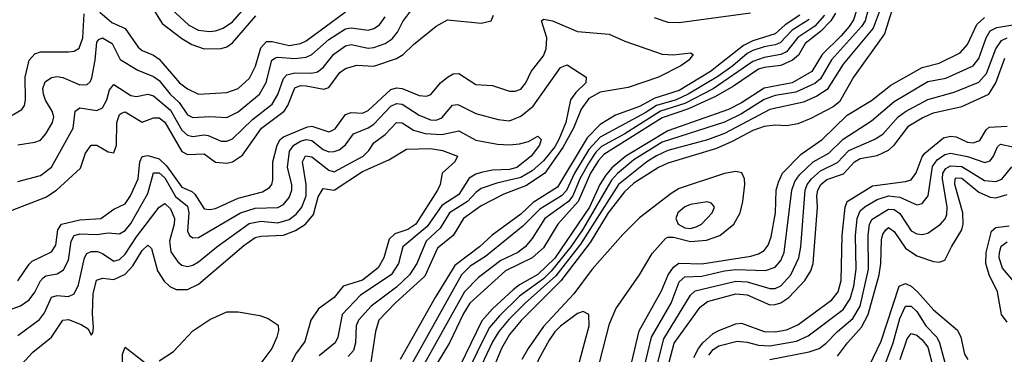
# Model space of a CAD drawing. Header units: inches. Extents: x 1173000 to 1307049, y 522583 to 678455.
# Tile 516 of 617: x 1204857 to 1208340, y 661989 to 663174. Entities that reach past the tile are written whole.
import ezdxf

# ---------------------------------------------------------------- set-up
doc = ezdxf.new("R2010")
doc.units = ezdxf.units.IN
doc.header["$MEASUREMENT"] = 0
doc.layers.add('B2606', color=7, linetype='Continuous')

msp = doc.modelspace()

# ---------------------------------------------------------------- linework, layer by layer
at = {"layer": 'B2606', "color": 5}
for points, elevation in [([(1204850, 662601.1), (1204930, 662621.9), (1204970, 662651.5), (1205046.2, 662790), (1205053.6, 662850), (1205070, 662861.4), (1205130, 662852.7), (1205150, 662861.9), (1205165.4, 662890), (1205174.6, 662925.4), (1205190, 662943.8), (1205250, 662905.5), (1205270, 662901.4), (1205310, 662909.7), (1205330, 662904.3), (1205390, 662853.5), (1205430, 662783.1), (1205450, 662765), (1205470, 662759.7), (1205510, 662766.1), (1205524.1, 662764.1), (1205570, 662744.1), (1205590, 662744), (1205610, 662751.4), (1205680.1, 662819.9), (1205750, 662874.3), (1205770, 662908.8), (1205790, 662965.3), (1205801.7, 662978.3), (1205830, 662985.8), (1205890, 662984.9), (1205910.4, 662989.6), (1205930, 663004.4), (1205968.4, 663051.6), (1206010, 663080.9), (1206030, 663086.2), (1206090, 663073.2), (1206110, 663074.7), (1206150, 663089.4), (1206174.1, 663105.9), (1206192.9, 663130), (1206212.6, 663167.4), (1206314.4, 663305.6)], 1440), ([(1205329.8, 663209.8), (1205360.8, 663160.8), (1205430, 663107.4), (1205465.8, 663085.8), (1205510, 663070.4), (1205570, 663071.2), (1205590, 663077.5), (1205610, 663091.3), (1205692.8, 663187.2)], 1520), ([(1205392.3, 663212.3), (1205454.8, 663154.8), (1205490, 663136.5), (1205528.4, 663131.6), (1205550, 663134.1), (1205576.4, 663143.6), (1205610, 663165.7), (1205670, 663234.7)], 1540), ([(1207817.8, 663210), (1207806.2, 663173.8), (1207790.9, 663150), (1207763.4, 663116.6), (1207695.5, 663050), (1207659.1, 662990), (1207590, 662950), (1207490, 662931.1), (1207410, 662879.1), (1207364, 662856), (1207150, 662780.5), (1207001.3, 662690), (1206951.2, 662648.8), (1206930, 662623.8), (1206909.4, 662590.6), (1206872.5, 662510), (1206750, 662329.7), (1206690, 662271.9), (1206624.7, 662235.3), (1206602.2, 662217.8), (1206529.3, 662150), (1206492, 662108), (1206413.4, 661946.6)], 1520), ([(1207900.5, 663210), (1207876.7, 663143.3), (1207770, 663015.7), (1207713.1, 662926.9), (1207677.3, 662902.7), (1207630, 662881.6), (1207510, 662855.7), (1207350, 662771), (1207290, 662748), (1207150, 662710), (1207110, 662692.2), (1207075.7, 662670), (1206975.1, 662590), (1206840.7, 662379.3), (1206753.3, 662266.7), (1206645.6, 662170), (1206587.4, 662112.6), (1206551.4, 662070), (1206530, 662033.2), (1206419.8, 661800.2)], 1560), ([(1207858.7, 663210), (1207847.7, 663170), (1207834.7, 663150), (1207728.9, 663031.1), (1207690, 662964.9), (1207670, 662947.8), (1207602.8, 662917.2), (1207530, 662905.5), (1207490, 662891.6), (1207410, 662840.4), (1207350, 662811.2), (1207130, 662739.6), (1207030, 662677.3), (1206971.4, 662628.6), (1206950, 662605.1), (1206848.2, 662430), (1206807, 662370), (1206737.2, 662282.8), (1206710, 662256.4), (1206625.2, 662194.8), (1206554.4, 662125.6), (1206517.4, 662082.6), (1206433.1, 661910)], 1540), ([(1207942.9, 663210), (1207916, 663124), (1207806.6, 662970), (1207757, 662883), (1207734.3, 662865.7), (1207655.8, 662824.2), (1207610, 662805.5), (1207570, 662797.5), (1207530, 662799.9), (1207490, 662795.1), (1207450, 662781.5), (1207377.7, 662742.3), (1207322, 662718), (1207150, 662666.1), (1207116.5, 662650), (1207030, 662595), (1206996.2, 662563.8), (1206938.7, 662490), (1206875.5, 662384.5), (1206771, 662249), (1206631.2, 662108.8), (1206590, 662059.6), (1206561.9, 662010), (1206520.4, 661910)], 1580), ([(1204830, 662835.2), (1204864.5, 662855.5), (1204873.7, 662870), (1204878, 662890), (1204876.7, 662970), (1204890, 663030.1), (1204910, 663053.4), (1204930, 663059.9), (1205030, 663059.8), (1205050, 663062.5), (1205067.2, 663072.8), (1205080.4, 663110), (1205085.4, 663194.6)], 1480), ([(1204830, 662499), (1204950, 662545.3), (1204986.6, 662570), (1205072.4, 662647.6), (1205090, 662701.5), (1205110, 662729.4), (1205130, 662729), (1205170, 662706.3), (1205190, 662702.2), (1205198.9, 662730), (1205201, 662810), (1205210, 662838.1), (1205216.8, 662843.2), (1205230, 662847.7), (1205290, 662810.5), (1205330, 662825.7), (1205350, 662825.9), (1205370.6, 662810.6), (1205430, 662706.9), (1205450, 662695.9), (1205510, 662698.2), (1205550, 662668.8), (1205590, 662665.5), (1205610, 662670.5), (1205645.5, 662694.5), (1205712.9, 662790), (1205792.4, 662850), (1205805.9, 662870), (1205830, 662931.9), (1205850, 662940.3), (1205870, 662939.5), (1205932.7, 662927.3), (1205950, 662933.7), (1205990, 662987.3), (1206010, 663000.9), (1206050, 663013.3), (1206110, 663009.1), (1206190, 663036), (1206213.3, 663050), (1206250, 663086.3), (1206330, 663151.1), (1206370, 663173.1), (1206490, 663161.3), (1206524.5, 663170), (1206533.3, 663190)], 1420), ([(1204850, 662730.8), (1204910, 662739.5), (1204930, 662746.9), (1204950, 662769.3), (1204972.5, 662810), (1204977.2, 662830), (1204971.6, 662850), (1204948.6, 662888.6), (1204941.3, 662910), (1204939, 662930), (1204946.5, 662953.5), (1204970, 662969.5), (1204990, 662972.1), (1205010, 662968.6), (1205070, 662943.3), (1205095.2, 662944.8), (1205105.8, 662954.2), (1205112, 662968), (1205123.9, 663030), (1205130, 663094.2), (1205136.7, 663103.3), (1205150, 663109.2), (1205184.1, 663090), (1205212.6, 663032.6), (1205275.1, 662995.1), (1205330, 662972.4), (1205350, 662958.2), (1205389.8, 662910), (1205421.1, 662881.1), (1205450, 662837.3), (1205470, 662826.9), (1205530, 662830.8), (1205590, 662828), (1205630, 662847.8), (1205705.5, 662910), (1205728.8, 662951.2), (1205749.4, 663030), (1205761.5, 663038.5), (1205770, 663041.5), (1205830, 663036), (1205870, 663041.2), (1205890, 663050.7), (1205950, 663103.8), (1206010, 663140.9), (1206030, 663145.2), (1206090, 663137.1), (1206110, 663142.2), (1206130, 663155.3), (1206150, 663184.2)], 1460), ([(1204850, 662249.1), (1204890, 662308.3), (1204901.6, 662318.4), (1204970, 662351.2), (1204984.7, 662375.3), (1204991.8, 662430), (1205004.9, 662450), (1205070, 662465.3), (1205143.8, 662470), (1205190, 662503.1), (1205230, 662522.1), (1205249.3, 662550), (1205276.1, 662610), (1205282, 662670), (1205290.2, 662689.8), (1205310, 662693.3), (1205350, 662681.4), (1205375.9, 662655.9), (1205430, 662580.2), (1205465.5, 662565.5), (1205476.4, 662556.4), (1205510, 662503.9), (1205530, 662501.5), (1205550, 662505.7), (1205630, 662541.7), (1205716.1, 662563.9), (1205741, 662579), (1205749.4, 662590), (1205752.9, 662607.1), (1205752, 662670), (1205768.1, 662730), (1205778.9, 662750), (1205790, 662758.7), (1205874.8, 662794.7), (1205890, 662796.6), (1205950, 662776.1), (1205959.9, 662780.1), (1205972.5, 662787.5), (1206010, 662838.3), (1206030, 662844.8), (1206070, 662843), (1206090, 662852.4), (1206170, 662926.8), (1206190, 662932.3), (1206210, 662930.1), (1206270, 662904.9), (1206296.6, 662903.4), (1206311.4, 662908.6), (1206346.1, 662950), (1206370, 662970.7), (1206390, 662982.2), (1206410, 662983.3), (1206470, 662944.4), (1206530, 662940.7), (1206590, 662921), (1206610, 662920.1), (1206630, 662928.1), (1206647.7, 662950), (1206666.6, 662990), (1206710, 663046.3), (1206719.9, 663070), (1206721.6, 663110), (1206702.9, 663170), (1206710, 663175.9), (1206741.8, 663170), (1206830, 663132.3), (1206942.6, 663122.6), (1206998.1, 663098.1), (1207130, 663051.9), (1207170, 663049.4), (1207230, 663056.3), (1207239.1, 663050), (1207224.6, 663030), (1207196.1, 663010), (1207117, 662970), (1207010, 662933.1), (1206910, 662917.5), (1206870, 662894.2), (1206843.4, 662856.6), (1206815.8, 662790), (1206778.9, 662721.1), (1206714.9, 662630), (1206650, 662586.4), (1206570, 662555.6), (1206490, 662514.1), (1206426.7, 662470), (1206390, 662409.5), (1206335.3, 662364.7), (1206290, 662266.1), (1206185, 662170), (1206127.9, 662110), (1206115.1, 662070), (1206099.3, 661960.7)], 1380), ([(1205139.9, 663199.9), (1205183.3, 663163.3), (1205230, 663142.6), (1205276.2, 663076.2), (1205290, 663064.7), (1205330, 663048), (1205350, 663034.1), (1205422, 662950), (1205450, 662928.4), (1205490, 662910.6), (1205590, 662915.4), (1205630, 662930.1), (1205670, 662966.9), (1205691.2, 663008.8), (1205710, 663074.1), (1205730, 663096.8), (1205750, 663096.7), (1205810, 663082.9), (1205850, 663089.5), (1205870, 663099.4), (1206010, 663201.7)], 1480), ([(1207616.2, 663190), (1207564.8, 663155.2), (1207530, 663123.3), (1207450, 663098.9), (1207417.1, 663082.9), (1207301.2, 662990), (1207190, 662923.5), (1207103.9, 662896.1), (1207050, 662866.7), (1206964.9, 662835.1), (1206910, 662802.1), (1206864.1, 662755.9), (1206759, 662581), (1206673.8, 662526.2), (1206630, 662485.5), (1206528.8, 662411.2), (1206483.6, 662370), (1206396.7, 662303.3), (1206327.1, 662190), (1206203, 661970)], 1420), ([(1207650, 663174.2), (1207590, 663136.9), (1207547.7, 663092.3), (1207530, 663084.2), (1207490, 663077.8), (1207450, 663065.1), (1207430, 663054), (1207379.1, 663010), (1207327, 662973), (1207221.8, 662910), (1207179.3, 662890), (1207110, 662870.5), (1207070, 662844.4), (1206910, 662757.6), (1206870, 662714), (1206820, 662630), (1206790.8, 662569.2), (1206773.9, 662550), (1206696.6, 662503.4), (1206637.2, 662442.8), (1206505.2, 662334.8), (1206450, 662301.3), (1206420, 662270), (1206244.6, 661955.4)], 1440), ([(1207703.8, 663190), (1207670, 663150.6), (1207609.1, 663110.9), (1207570, 663060.3), (1207550, 663050.4), (1207490, 663040.1), (1207450, 663025.2), (1207310.5, 662929.5), (1207210, 662876.9), (1207123.9, 662850), (1206997.6, 662770), (1206915.6, 662724.4), (1206895.5, 662704.5), (1206872.5, 662670), (1206838.9, 662610), (1206813.9, 662550), (1206798.5, 662530), (1206714.6, 662470), (1206670, 662399), (1206645.2, 662370), (1206619.1, 662350), (1206559.2, 662320.8), (1206479.6, 662260.4), (1206430.2, 662209.8), (1206272.9, 661927.1)], 1460), ([(1207742.6, 663197.4), (1207726.6, 663170), (1207690, 663132.1), (1207635.9, 663090), (1207611.8, 663048.2), (1207591, 663030), (1207550, 663011.7), (1207490, 663004.9), (1207470, 662998), (1207381.8, 662938.2), (1207318.2, 662901.8), (1207222.4, 662857.6), (1207130, 662826.6), (1206923.8, 662696.2), (1206904.6, 662675.4), (1206876.4, 662630), (1206832.8, 662530), (1206760.6, 662450), (1206710, 662365.6), (1206669.7, 662330), (1206575.3, 662284.7), (1206449.8, 662170.2), (1206427, 662133), (1206377.8, 662030), (1206290, 661886)], 1480), ([(1207002.8, 661877.2), (1207048.3, 662071.7), (1207126.9, 662213.1), (1207151, 662270), (1207170, 662297.7), (1207188.7, 662311.3), (1207270, 662309.8), (1207443.3, 662336.7), (1207470, 662344.5), (1207490, 662356.3), (1207504.9, 662375.1), (1207515, 662405), (1207530.2, 662490), (1207533.5, 662570), (1207541, 662599), (1207555.9, 662630), (1207621.9, 662698.1), (1207695.8, 662750), (1207784.3, 662835.7), (1207870, 662887.8), (1207938.3, 662941.7), (1208050, 663004.7), (1208110, 663020.4), (1208183.6, 663056.4), (1208210, 663085.8), (1208243.1, 663156.9), (1208270, 663181.3)], 1580), ([(1207101, 663181), (1207150, 663164.5), (1207190, 663163.4), (1207442, 663198)], 1420), ([(1207052.9, 661887.1), (1207091.9, 662050), (1207161.1, 662170), (1207190, 662246), (1207210, 662263.6), (1207270, 662265.9), (1207350, 662284.8), (1207390, 662289.6), (1207494.7, 662285.3), (1207530, 662297.3), (1207550, 662321.4), (1207561.6, 662350), (1207588.3, 662570), (1207599.3, 662600.7), (1207615.9, 662624.1), (1207664, 662670), (1207718.8, 662701.2), (1207770, 662751.2), (1207870, 662815.1), (1207950, 662884.6), (1208070, 662954.9), (1208133.2, 662966.8), (1208230, 663010), (1208250, 663036.8), (1208276.3, 663110), (1208290, 663134.3), (1208313.7, 663146.3), (1208370, 663155.8)], 1560), ([(1207091.9, 661870), (1207135.7, 662044.3), (1207230, 662198.5), (1207246.9, 662213.2), (1207390, 662248.5), (1207430, 662245.4), (1207510, 662221.4), (1207530, 662221.9), (1207550, 662231.9), (1207584.5, 662270), (1207613.7, 662330), (1207620.7, 662370), (1207636, 662570), (1207643.1, 662590), (1207658.2, 662610), (1207690, 662638.6), (1207750, 662668.2), (1207790.3, 662710), (1207879.5, 662750), (1207910, 662768.5), (1207964.1, 662830), (1207990, 662848.3), (1208070, 662891.7), (1208162.9, 662917.1), (1208250, 662952.2), (1208277.2, 662982.8), (1208309.5, 663070.5), (1208330, 663099.6), (1208350, 663110)], 1540), ([(1207126.5, 661853.5), (1207171.9, 662028.1), (1207264.4, 662155.6), (1207290, 662175.5), (1207390, 662203.3), (1207430, 662199.2), (1207510, 662164.7), (1207530, 662165), (1207550, 662171.4), (1207577.6, 662190), (1207634, 662250), (1207655.5, 662284.5), (1207664.2, 662310), (1207679.1, 662510), (1207677, 662550), (1207680, 662570), (1207691.3, 662590), (1207712.4, 662607.6), (1207771.5, 662628.5), (1207810.1, 662669.9), (1207830, 662682.3), (1207890, 662692.7), (1207930, 662711.8), (1207950.9, 662729.1), (1208002.5, 662797.5), (1208050, 662826.3), (1208090, 662843.5), (1208190, 662866.7), (1208285, 662910), (1208310, 662949.6), (1208342.3, 663037.7)], 1520), ([(1204830, 662150.5), (1204859.6, 662160.4), (1204890, 662181.7), (1204910, 662209.5), (1204930, 662249.5), (1204940.4, 662259.6), (1204950, 662266.7), (1204990, 662274.3), (1205012, 662288), (1205030, 662321.8), (1205039.4, 662390), (1205049.8, 662410.2), (1205070, 662415.7), (1205130, 662412.9), (1205170, 662419.6), (1205210, 662415.5), (1205230, 662427.8), (1205250, 662451.6), (1205310, 662557.9), (1205330, 662631.6), (1205350, 662631.8), (1205370, 662613.8), (1205408.1, 662548.1), (1205450, 662514), (1205455.2, 662490), (1205450, 662425.3), (1205457.4, 662410), (1205470, 662401), (1205490, 662403.1), (1205637.9, 662490), (1205690, 662506.7), (1205770, 662508.2), (1205790, 662519), (1205810, 662543.7), (1205819.8, 662570), (1205820.2, 662590), (1205804.2, 662650), (1205811.7, 662708.3), (1205826.5, 662730), (1205850, 662743.2), (1205870, 662749.3), (1205890, 662745.9), (1205930, 662714.3), (1205950, 662706), (1205970, 662706.5), (1205987.2, 662712.8), (1206009.9, 662730.1), (1206037.5, 662770), (1206090, 662790.3), (1206110, 662803.5), (1206170, 662868), (1206190, 662877.1), (1206210, 662874.5), (1206270, 662835.5), (1206310, 662818.7), (1206330, 662818.2), (1206350, 662826.3), (1206388.4, 662871.6), (1206407, 662873), (1206470, 662841.2), (1206550, 662819.8), (1206590, 662815.9), (1206630, 662832.5), (1206672.9, 662867.1), (1206770, 663004.6), (1206793.9, 663013.9), (1206861.3, 662970), (1206859.2, 662950), (1206823.8, 662916.2), (1206805.6, 662890), (1206789.1, 662810), (1206764.7, 662750), (1206750, 662723.4), (1206710, 662674.5), (1206670, 662638.8), (1206630, 662614.7), (1206544.6, 662595.4), (1206490, 662575.8), (1206470, 662561.6), (1206441.4, 662530), (1206377.1, 662490), (1206344.2, 662435.8), (1206295.1, 662390), (1206262.1, 662310), (1206235.7, 662270), (1206190, 662226.8), (1206100.3, 662159.7), (1206055.1, 662110), (1206046.8, 662090), (1206044.8, 662030), (1206037.3, 662002.7), (1206019.2, 661980.8)], 1360), ([(1204850, 662055), (1204927.5, 662112.5), (1204944.4, 662135.6), (1204970, 662191), (1204990, 662197.6), (1205030, 662193.6), (1205050, 662203), (1205065.2, 662234.8), (1205085.9, 662330), (1205094.3, 662345.7), (1205110, 662353.1), (1205132.5, 662352.5), (1205150, 662345.7), (1205190, 662318.8), (1205210, 662324.2), (1205230, 662344.1), (1205270, 662404.8), (1205350, 662509.6), (1205370, 662523.3), (1205390, 662504.2), (1205404.7, 662470), (1205403.9, 662450), (1205386.7, 662390), (1205391.9, 662351.9), (1205415.9, 662315.9), (1205430, 662304.7), (1205450, 662300.3), (1205470, 662305), (1205490, 662316.3), (1205554.3, 662370), (1205668.2, 662451.8), (1205710, 662460.8), (1205770, 662453.9), (1205810, 662466.8), (1205834.9, 662485.1), (1205854.6, 662510), (1205870.6, 662550), (1205870.5, 662590), (1205857.3, 662670), (1205867.9, 662692.1), (1205890, 662688.6), (1205950, 662641.2), (1205970, 662634.6), (1206071.9, 662690), (1206092.1, 662710), (1206110, 662737.9), (1206150, 662766.8), (1206190, 662809.3), (1206210, 662809), (1206250, 662782.3), (1206291, 662771), (1206350, 662767.4), (1206410, 662780.7), (1206470, 662747.6), (1206547.1, 662732.9), (1206590, 662730.5), (1206625.3, 662734.7), (1206657.2, 662742.8), (1206690, 662761.3), (1206701.3, 662750), (1206695.5, 662730), (1206665.8, 662690), (1206615.3, 662650), (1206590, 662643.4), (1206530, 662641.1), (1206490, 662633.2), (1206470, 662627.2), (1206447.2, 662612.8), (1206410, 662555.2), (1206350, 662515.6), (1206298.3, 662441.7), (1206212, 662370), (1206196.9, 662310), (1206171.3, 662270), (1206062, 662198), (1205997.3, 662130), (1205982.5, 662050), (1205973.1, 662030), (1205916.3, 661983.7)], 1340), ([(1207241.8, 661978.2), (1207257.7, 662010), (1207274, 662030), (1207310, 662062.6), (1207330, 662072.9), (1207390, 662096.3), (1207410, 662099), (1207490, 662069.6), (1207530, 662068.2), (1207570, 662075.7), (1207610, 662093.1), (1207730, 662182.2), (1207751.9, 662210), (1207763.5, 662250), (1207766.8, 662410), (1207776.6, 662510), (1207784.7, 662530), (1207874, 662586), (1207990, 662600.4), (1208010, 662607.3), (1208028.7, 662631.3), (1208050, 662688.2), (1208059.1, 662700.9), (1208124.5, 662755.5), (1208150, 662761.8), (1208170, 662758.7), (1208210, 662740.1), (1208230, 662737.4), (1208253.6, 662746.4), (1208275.7, 662784.3), (1208286.4, 662793.6), (1208350, 662796.9)], 1480), ([(1207294.3, 661985.7), (1207310, 662005.5), (1207330, 662019.4), (1207395.1, 662035.1), (1207430, 662032.1), (1207470, 662021.4), (1207510, 662019.4), (1207604.9, 662035.1), (1207645.7, 662054.3), (1207770, 662147.8), (1207794.8, 662185.2), (1207808.3, 662230), (1207815.5, 662290), (1207813.1, 662410), (1207819.6, 662470), (1207830, 662497.3), (1207847.3, 662512.7), (1207890, 662536.6), (1207930, 662549.6), (1207970, 662545), (1208030, 662518.6), (1208050, 662523.5), (1208071.1, 662550), (1208085.9, 662654.1), (1208102.6, 662677.4), (1208130, 662697), (1208150, 662701), (1208209.7, 662689.7), (1208271.5, 662668.5), (1208290, 662673.6), (1208302.1, 662690), (1208315.9, 662724.1), (1208327, 662733), (1208370, 662723.1)], 1460), ([(1204824.9, 661910), (1204903.7, 661996.3), (1204970, 662050.1), (1205010, 662109.5), (1205030, 662112.1), (1205074.7, 662094.7), (1205099.2, 662079.2), (1205110, 662056.3), (1205115.5, 662064.5), (1205117.5, 662082.5), (1205114, 662134), (1205117.2, 662202.8), (1205128.1, 662251.9), (1205150, 662258.5), (1205190, 662253.6), (1205230, 662272.7), (1205257.6, 662302.4), (1205290, 662356.3), (1205310, 662375.6), (1205323.2, 662363.2), (1205344.3, 662284.3), (1205368.1, 662248.1), (1205388.5, 662228.5), (1205410, 662218.3), (1205450, 662218.2), (1205490, 662237.5), (1205650, 662374.7), (1205690, 662402.4), (1205710, 662407.1), (1205790, 662410.5), (1205832.6, 662427.4), (1205868.2, 662450), (1205895.9, 662484.1), (1205913, 662547), (1205930, 662575.7), (1205970, 662570.1), (1206070, 662636), (1206162.4, 662677.6), (1206225, 662715), (1206310, 662717.9), (1206352.2, 662710), (1206405.7, 662690), (1206396.5, 662670), (1206351, 662630), (1206344.5, 662590), (1206335.3, 662570), (1206257.9, 662450), (1206230, 662430.8), (1206183.9, 662416.1), (1206163.7, 662396.3), (1206145, 662330), (1206124.5, 662295.5), (1206070, 662251.3), (1206000.8, 662230), (1205969.7, 662190), (1205914.1, 662150), (1205887, 662110), (1205865.3, 662034.7), (1205833, 661990), (1205813.6, 661950)], 1320), ([(1207510, 661970.3), (1207650, 661997.3), (1207684.5, 662010), (1207710, 662028.4), (1207749.9, 662070), (1207804.3, 662115.7), (1207830, 662159), (1207859.9, 662290), (1207858.2, 662410), (1207863.5, 662450), (1207872.6, 662467.4), (1207930, 662502.4), (1207950, 662501.2), (1207970, 662488), (1208010, 662426.1), (1208030, 662415.1), (1208050, 662413.3), (1208070, 662418.4), (1208114.3, 662450), (1208131.1, 662468.9), (1208136.4, 662483.6), (1208137.9, 662510), (1208121.7, 662610), (1208123, 662630), (1208133, 662647), (1208150, 662655.8), (1208190, 662654.1), (1208270, 662604.8), (1208310, 662600.9), (1208330.8, 662609.2), (1208366.8, 662653.2)], 1440), ([(1206860.1, 661770), (1206942.9, 662097.1), (1206966, 662150), (1207050, 662270.6), (1207094.2, 662345.8), (1207141.2, 662398.8), (1207150, 662403.5), (1207170, 662404), (1207230, 662388.3), (1207286.6, 662393.4), (1207333.3, 662410), (1207383.2, 662450), (1207406.1, 662490), (1207415.4, 662530), (1207422.3, 662590), (1207421, 662610), (1207411.3, 662631.3), (1207390, 662636.2), (1207350, 662628.6), (1207190, 662576.1), (1207161.3, 662558.7), (1207050, 662472.7), (1206990, 662413.4), (1206882.4, 662290), (1206817.4, 662202.6), (1206710, 662087.2), (1206655.9, 662010), (1206633.2, 661970)], 1620), ([(1207750, 661982.5), (1207785.2, 662030), (1207835.1, 662084.9), (1207858.4, 662130), (1207897, 662270), (1207903.4, 662310), (1207905.3, 662394.7), (1207910, 662414.8), (1207921, 662430), (1207930, 662438.1), (1207950, 662424.1), (1207990, 662364.5), (1208030, 662337.7), (1208090, 662317.9), (1208110, 662315.4), (1208130, 662322), (1208152.7, 662370), (1208189.6, 662430), (1208194.8, 662450), (1208193.7, 662490), (1208164.5, 662590), (1208166.5, 662610), (1208170, 662613.4), (1208190, 662612.2), (1208250, 662563.6), (1208290, 662545.7), (1208310, 662543.3), (1208350, 662554.4)], 1420), ([(1208350, 662102.8), (1208329.9, 662129.9), (1208316.5, 662210), (1208286.4, 662270), (1208274.9, 662310), (1208275.8, 662350), (1208294.5, 662425.5), (1208310, 662437.9), (1208356.7, 662443.3)], 1380), ([(1208388.3, 662230), (1208333.8, 662293.8), (1208321.4, 662330), (1208323.1, 662350), (1208328.6, 662371.4), (1208350, 662387.7)], 1360), ([(1207850, 661922.4), (1207904.4, 662035.6), (1207967.8, 662230), (1207990, 662239.9), (1208010, 662230.6), (1208033.5, 662210), (1208090, 662146.1), (1208174.2, 662074.2), (1208185.8, 662050), (1208199.2, 661990), (1208210.6, 661970.6)], 1380), ([(1205350, 661965.4), (1205401.2, 661998.8), (1205470, 662071.6), (1205530, 662111.6), (1205590, 662138.9), (1205630, 662139.3), (1205706.3, 662126.3), (1205735.5, 662115.5), (1205771.8, 662091.8), (1205772.8, 662072.8), (1205767.1, 662050), (1205748.4, 662010), (1205706.6, 661953.4)], 1280), ([(1207916.9, 661950), (1207947.3, 662030), (1207970, 662115.3), (1207990, 662159.9), (1208010, 662159.9), (1208030, 662140.7), (1208062.9, 662090), (1208101.5, 662050), (1208111.3, 662030), (1208130, 661960.2)], 1360), ([(1207971.8, 661970), (1207995.9, 662044.1), (1208010, 662063.1), (1208030, 662056.3), (1208050, 662040.3), (1208070, 662014.2), (1208096.7, 661910)], 1340), ([(1205222.3, 661930), (1205220.3, 661990), (1205230, 662014.5), (1205300.1, 661960.1)], 1280)]:
    msp.add_lwpolyline(points, dxfattribs=dict(at, elevation=elevation))
at = {"layer": 'B2606', "color": 5, "elevation": 1640}
for points in [[(1207288.7, 662528.7), (1207230, 662519.9), (1207210, 662511.5), (1207185.5, 662490), (1207177.5, 662470), (1207186.8, 662450), (1207210, 662436.6), (1207230, 662434.8), (1207250, 662439.9), (1207269, 662450), (1207306.8, 662490), (1207314.8, 662510), (1207304.1, 662524.1)], [(1206850, 662141), (1206830, 662133.5), (1206770, 662089), (1206750, 662068.8), (1206730, 662039), (1206692.3, 661970), (1206669.4, 661910), (1206612.6, 661790), (1206602.5, 661750), (1206603.7, 661723.7), (1206612.6, 661692.6), (1206639.1, 661659.1), (1206670, 661643.1), (1206750, 661617.4), (1206764, 661616), (1206770, 661622), (1206785.7, 661770), (1206871.9, 662090), (1206869.9, 662129.9)]]:
    msp.add_lwpolyline(points, close=True, dxfattribs=at)

doc.saveas('drawing.dxf')
